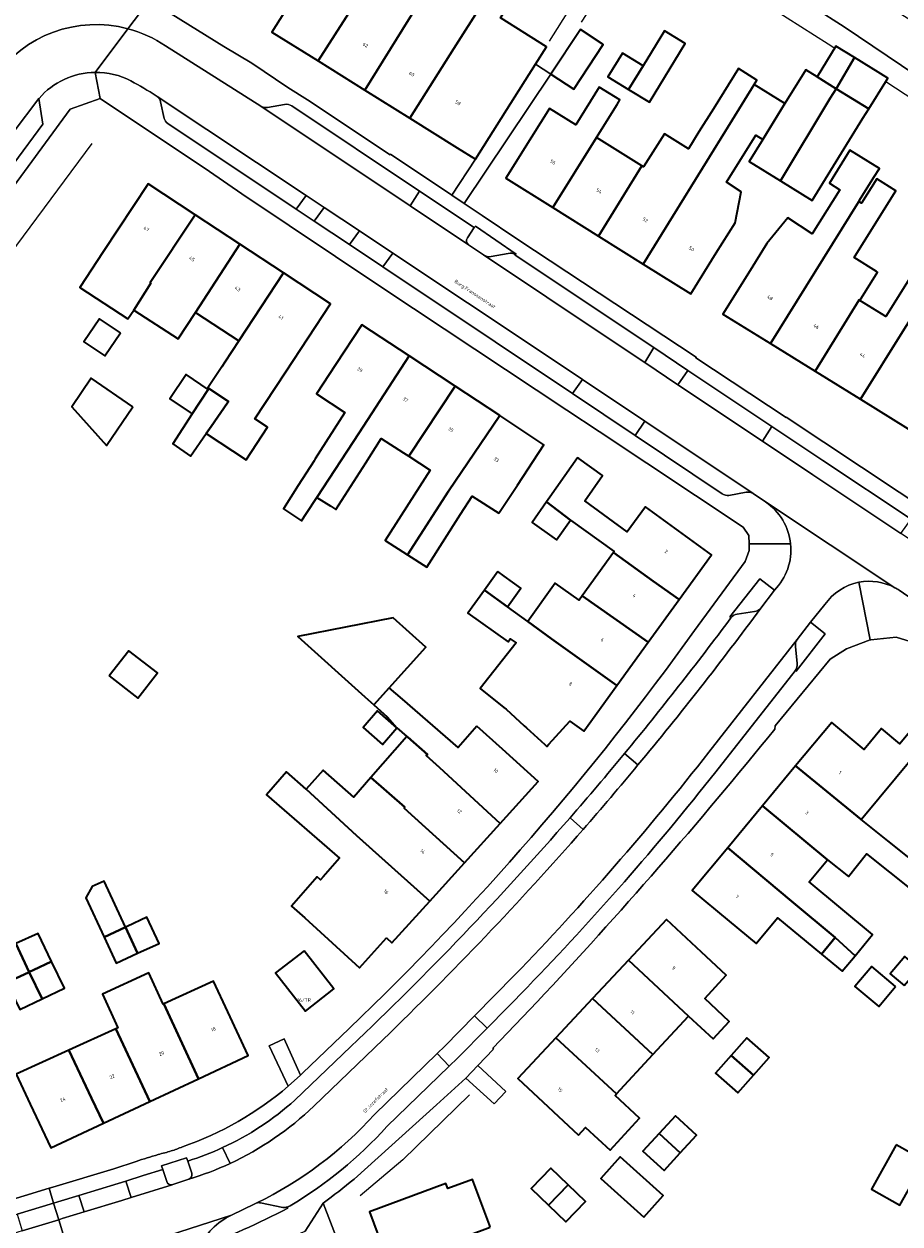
# Model space of a CAD drawing. Header units: metres. Extents: x 197700 to 204338, y 317132 to 325229.
# Tile 489 of 656: x 201003 to 201094, y 319847 to 319972. Entities that reach past the tile are written whole.
import ezdxf
from ezdxf.enums import TextEntityAlignment as Align

# ---------------------------------------------------------------- set-up
doc = ezdxf.new("R2010")
doc.units = ezdxf.units.M
for name, color, linetype, lineweight in [('B-WE-GR-BEPLANTING_CULTUUR_BODEMBEDEKKER-GV', 90, 'Continuous', 18), ('B-WE-GR-BEPLANTING_CULTUUR_BOSPLANTSOEN-GV', 90, 'Continuous', 18), ('B-WE-GR-BEPLANTING_CULTUUR_HEESTERS-GV', 90, 'Continuous', 18), ('B-WE-IE-TERREINAFSCHEIDING_KUNSTMATIG_HEKWERK-G', 20, 'IE-TERREINAFSCHEIDING-KUNSTMATIG', 18), ('B-WE-OG-BEBOUWING-GV', 7, 'Continuous', 35), ('B-WE-OG-BEBOUWING-T18', 10, 'Continuous', 18), ('B-WE-OG-TERREIN_ERF-GV', 7, 'Continuous', 18), ('B-WE-OG-TOPOGRAFIE-T18', 10, 'Continuous', 18), ('B-WE-VH-VERHARDING_ASFALT-GV', 252, 'Continuous', 18), ('B-WE-VH-VERHARDING_BETONSTRAATSTEEN-GV', 252, 'Continuous', 18), ('B-WE-VH-VERHARDING_OPEN-GV', 252, 'Continuous', 18), ('B-WE-VH-VERHARDING_TEGEL-GV', 252, 'Continuous', 18)]:
    doc.layers.add(name, color=color, linetype=linetype, lineweight=lineweight)
doc.styles.add('NLCS-ISO-M200-T18', font='NLCS-ISO.ttf', dxfattribs={"height": 0.36})
doc.linetypes.add('IE-TERREINAFSCHEIDING-KUNSTMATIG', pattern='A,4,[82,NLCS.SHX,S=0.75,R=90,X=0,Y=0],4,-2', length=10)

msp = doc.modelspace()

# ---------------------------------------------------------------- linework, layer by layer
at = {"layer": 'B-WE-GR-BEPLANTING_CULTUUR_BODEMBEDEKKER-GV'}
for points in [[(201054.265, 319947.79), (201054.271, 319947.786), (201054.347, 319947.901), (201050.136, 319950.795), (201050.018, 319950.642), (201049.308, 319949.563)], [(201049.419, 319948.868), (201050.993, 319947.804)], [(201051.76, 319947.63), (201053.534, 319947.937)]]:
    msp.add_lwpolyline(points, dxfattribs=at)
for points in [[(201049.308, 319949.563, 0.3870587), (201049.419, 319948.868)], [(201050.993, 319947.804, 0.1748758), (201051.76, 319947.63)], [(201053.534, 319947.937, -0.3429765), (201054.265, 319947.79)]]:
    msp.add_lwpolyline(points, format="xyb", dxfattribs=at)
at = {"layer": 'B-WE-GR-BEPLANTING_CULTUUR_BOSPLANTSOEN-GV'}
msp.add_lwpolyline([(201187.066, 319914.375), (201119.044, 319957.157), (201097.297, 319970.834), (201046.152, 320003.001), (201044.096, 320000.143), (201044.773, 319999.698), (201051.005, 319995.466), (201054.958, 319993.492), (201054.868, 319990.427), (201059.666, 319987.131), (201060.065, 319989.504), (201088.333, 319971.455), (201101.609, 319962.507), (201100.401, 319960.578), (201100.786, 319960.322), (201102.119, 319962.576), (201114.327, 319954.876), (201118.417, 319951.903), (201121.249, 319949.845), (201125.88, 319946.479), (201125.761, 319946.297), (201146.739, 319932.949), (201172.433, 319916.657)], dxfattribs=at)
at = {"layer": 'B-WE-GR-BEPLANTING_CULTUUR_HEESTERS-GV'}
for points in [[(201002.235, 319957.337), (201002.339, 319957.294), (201005.317, 319961.363), (201004.917, 319964.008), (201002.271, 319960.493)], [(201079.703, 319911.2), (201081.117, 319913.049), (201079.603, 319914.224), (201076.495, 319910.277), (201076.611, 319910.198)], [(201077.262, 319910.572), (201079.054, 319910.829)], [(201083.258, 319904.713), (201083.251, 319904.707), (201083.36, 319904.656), (201086.37, 319908.545), (201084.849, 319909.739), (201083.473, 319907.95)], [(201083.299, 319907.22), (201083.464, 319905.448)], [(201020.765, 319852.624), (201020.349, 319853.882), (201020.216, 319854.231), (201017.633, 319853.388), (201017.75, 319852.998), (201018.162, 319851.75)], [(201018.73, 319851.416), (201018.811, 319851.441), (201020.452, 319852.005)], [(201027.487, 319849.546), (201027.281, 319849.447), (201024.89, 319848.285)], [(201030.204, 319849.077), (201027.868, 319849.549)], [(201030.696, 319848.986), (201030.636, 319849.119)]]:
    msp.add_lwpolyline(points, dxfattribs=at)
for points in [[(201076.611, 319910.198, -0.2015873), (201077.262, 319910.572)], [(201079.054, 319910.829, 0.1803551), (201079.703, 319911.2)], [(201083.473, 319907.95, 0.2153121), (201083.299, 319907.22)], [(201083.464, 319905.448, -0.2069437), (201083.258, 319904.713)], [(201020.452, 319852.005, 0.3823295), (201020.765, 319852.624)], [(201018.162, 319851.75, 0.3727304), (201018.73, 319851.416)], [(201027.868, 319849.549, 0.13912), (201027.487, 319849.546)], [(201021.438, 319844.809, 0.0265403), (201030.696, 319848.986)], [(201024.89, 319848.285, 0.1749402), (201021.438, 319844.809)], [(201030.636, 319849.119, -0.0696864), (201030.204, 319849.077)]]:
    msp.add_lwpolyline(points, format="xyb", dxfattribs=at)
at = {"layer": 'B-WE-IE-TERREINAFSCHEIDING_KUNSTMATIG_HEKWERK-G'}
for points in [[(201059.666, 319987.131), (201065.944, 319982.904), (201057.785, 319969.97)], [(201061.135, 319971.934), (201067.625, 319981.947), (201073.945, 319977.823), (201086.684, 319969.676), (201087.369, 319969.228)], [(201092.638, 319965.782), (201097.653, 319962.503), (201098.869, 319961.651)], [(200999.73, 319944.932), (201010.445, 319959.365)], [(201049.545, 319860.752), (201042.636, 319853.993), (201038.188, 319850.283)]]:
    msp.add_lwpolyline(points, dxfattribs=at)
at = {"layer": 'B-WE-OG-BEBOUWING-GV'}
for points in [[(201036.583, 319976.398), (201033.664, 319978.252), (201031.717, 319975.137), (201029.067, 319970.897), (201033.84, 319967.914), (201038.484, 319975.19), (201041.618, 319980.098), (201039.658, 319981.238)], [(201038.484, 319975.19), (201033.84, 319967.914), (201038.678, 319964.89), (201043.213, 319972.186), (201046.097, 319976.825), (201046.403, 319977.317), (201044.239, 319978.662), (201044.201, 319978.597), (201041.93, 319979.917), (201041.618, 319980.098)], [(201054.236, 319964.189), (201056.375, 319967.582), (201057.512, 319969.385), (201052.743, 319972.393), (201056.854, 319978.911), (201054.945, 319980.115), (201052.783, 319976.688), (201052.7, 319976.74), (201051.127, 319974.246), (201050.879, 319973.853), (201047.908, 319969.204), (201043.355, 319961.967), (201048.248, 319958.909), (201050.156, 319957.717)], [(201038.678, 319964.89), (201043.355, 319961.967), (201047.908, 319969.204), (201050.879, 319973.853), (201046.097, 319976.825), (201043.213, 319972.186)], [(201057.97, 319966.536), (201060.339, 319964.982), (201063.39, 319969.635), (201061.021, 319971.188)], [(201066.013, 319964.94), (201068.167, 319963.628), (201071.883, 319969.724), (201069.727, 319971.038), (201067.523, 319967.423)], [(201067.523, 319967.423), (201065.371, 319968.734), (201063.859, 319966.253), (201066.013, 319964.94)], [(201085.528, 319966.256), (201087.504, 319965.033), (201089.423, 319968.258), (201087.481, 319969.46)], [(201092.638, 319965.782), (201092.856, 319966.134), (201089.423, 319968.258), (201087.504, 319965.033), (201090.879, 319962.944)], [(201062.905, 319949.748), (201067.527, 319946.857), (201076.73, 319961.759), (201079.023, 319965.471), (201079.308, 319965.932), (201077.392, 319967.126), (201074.798, 319962.963), (201073.296, 319960.552), (201072.214, 319958.814), (201069.711, 319960.369), (201067.563, 319956.925), (201067.391, 319957.032)], [(201081.748, 319955.482), (201086.899, 319964.056), (201087.504, 319965.033), (201085.528, 319966.256), (201084.356, 319966.982), (201082.205, 319963.506), (201079.901, 319959.784), (201078.487, 319957.5)], [(201055.944, 319960), (201053.292, 319955.761), (201058.143, 319952.727), (201062.679, 319959.967), (201064.817, 319963.409), (201065.105, 319963.872), (201062.954, 319965.211), (201060.528, 319961.307), (201057.818, 319962.995)], [(201077.033, 319951.123), (201077.66, 319954.337), (201076.151, 319955.345), (201079.192, 319960.226), (201079.901, 319959.784), (201082.205, 319963.506), (201079.023, 319965.471), (201076.73, 319961.759), (201067.527, 319946.857), (201072.441, 319943.784), (201075.093, 319948.023)], [(201086.899, 319964.056), (201081.748, 319955.482), (201085.009, 319953.463), (201090.274, 319961.968), (201090.879, 319962.944), (201087.504, 319965.033)], [(201062.679, 319959.967), (201058.143, 319952.727), (201062.905, 319949.748), (201067.391, 319957.032)], [(201080.709, 319938.626), (201089.847, 319953.338), (201089.935, 319953.481), (201091.425, 319955.879), (201091.986, 319956.782), (201088.939, 319958.675), (201086.804, 319955.237), (201087.874, 319954.569), (201085.012, 319949.982), (201082.505, 319951.663), (201080.329, 319949.005), (201078.42, 319945.931), (201075.783, 319941.683)], [(201016.436, 319944.941), (201021.126, 319951.953), (201016.239, 319955.165), (201011.591, 319948.127), (201009.168, 319944.442), (201014.152, 319941.165), (201014.743, 319942.084), (201016.536, 319944.875)], [(201085.347, 319935.747), (201089.877, 319943.143), (201089.968, 319943.087), (201091.795, 319946.016), (201091.681, 319946.087), (201089.363, 319947.534), (201091.204, 319950.485), (201093.689, 319954.467), (201091.708, 319955.703), (201090.124, 319953.165), (201089.847, 319953.338), (201080.709, 319938.626)], [(201021.126, 319951.953), (201016.436, 319944.941), (201016.536, 319944.875), (201014.743, 319942.084), (201019.361, 319939.116), (201021.15, 319941.841), (201025.74, 319948.921)], [(201021.15, 319941.841), (201025.64, 319938.888), (201030.255, 319945.954), (201025.74, 319948.921)], [(201099.346, 319947.768), (201097.369, 319949.002), (201092.639, 319941.42), (201089.968, 319943.087), (201089.877, 319943.143), (201085.347, 319935.747), (201090.013, 319932.851), (201094.566, 319940.102), (201096.335, 319942.939)], [(201030.504, 319935.69), (201035.14, 319942.743), (201030.255, 319945.954), (201025.64, 319938.888), (201024.182, 319936.675), (201023.878, 319936.213), (201022.437, 319934.017), (201022.519, 319933.963), (201024.55, 319932.628), (201024.454, 319932.481), (201022.757, 319930.02), (201022.264, 319929.305), (201026.399, 319926.584), (201028.617, 319929.953), (201027.299, 319930.821)], [(201094.566, 319940.102), (201090.013, 319932.851), (201094.981, 319929.767), (201097.618, 319934.015), (201099.489, 319937.029), (201101.219, 319939.796), (201098.38, 319941.664), (201096.335, 319942.939)], [(201013.368, 319939.741), (201011.198, 319941.191), (201009.591, 319938.784), (201011.76, 319937.336)], [(201033.716, 319922.672), (201038.115, 319929.365), (201043.278, 319937.338), (201038.385, 319940.564), (201035.647, 319936.41), (201033.664, 319933.402), (201036.626, 319931.475), (201033.554, 319926.666), (201033.425, 319926.464), (201031.789, 319923.903), (201030.251, 319921.495), (201032.131, 319920.26), (201032.648, 319921.046)], [(201048.036, 319934.202), (201043.278, 319937.338), (201038.115, 319929.365), (201033.716, 319922.672), (201035.157, 319921.751), (201035.679, 319921.418), (201038.781, 319926.27), (201040.371, 319928.763), (201042.675, 319927.291), (201043.228, 319926.938)], [(201020.609, 319931.473), (201020.813, 319931.335), (201022.453, 319933.861), (201020.193, 319935.419), (201018.5, 319932.9)], [(201014.662, 319932.075), (201010.353, 319935.018), (201008.34, 319932.073), (201011.917, 319928.056)], [(201022.453, 319933.861), (201020.813, 319931.335), (201018.783, 319928.208), (201020.629, 319926.935), (201022.264, 319929.305), (201022.757, 319930.02), (201024.454, 319932.481), (201024.55, 319932.628), (201022.519, 319933.963)], [(201043.121, 319916.717), (201047.338, 319923.32), (201052.673, 319931.145), (201048.036, 319934.202), (201043.228, 319926.938), (201045.461, 319925.512), (201040.793, 319918.204)], [(201052.559, 319921.031), (201054.489, 319923.958), (201057.242, 319928.133), (201052.673, 319931.145), (201047.338, 319923.32), (201043.121, 319916.717), (201045.097, 319915.455), (201048.605, 319920.946), (201049.81, 319922.814)], [(201060.002, 319920.326), (201064.525, 319917.075), (201064.444, 319916.962), (201068.566, 319913.979), (201071.242, 319912.077), (201074.607, 319916.731), (201067.742, 319921.688), (201065.874, 319919.102), (201061.483, 319922.331), (201063.32, 319924.952), (201060.842, 319926.689), (201060.71, 319926.781), (201057.84, 319922.687), (201057.504, 319922.208)], [(201057.504, 319922.208), (201056.003, 319920.067), (201058.523, 319918.268), (201060.002, 319920.326)], [(201061.211, 319912.463), (201068.044, 319907.654), (201071.242, 319912.077), (201068.566, 319913.979), (201064.444, 319916.962)], [(201052.459, 319914.986), (201051.081, 319913.068), (201053.459, 319911.341), (201054.845, 319913.271), (201053.125, 319914.507)], [(201064.802, 319903.171), (201058.007, 319908.002), (201055.562, 319909.814), (201053.459, 319911.341), (201051.081, 319913.068), (201049.369, 319910.686), (201053.52, 319907.703), (201053.754, 319908.029), (201054.37, 319907.587), (201050.619, 319902.864), (201053.082, 319900.907), (201053.325, 319900.714), (201055.2, 319898.992), (201055.428, 319898.786), (201057.318, 319897.076), (201057.548, 319896.868), (201057.756, 319897.098), (201059.912, 319899.482), (201061.371, 319898.427)], [(201058.007, 319908.002), (201064.802, 319903.171), (201068.044, 319907.654), (201061.211, 319912.463), (201060.891, 319912.018), (201058.413, 319913.783), (201055.562, 319909.814)], [(201038.672, 319902.015), (201039.621, 319901.162), (201041.199, 319902.918), (201045.001, 319907.148), (201041.63, 319910.178), (201031.734, 319908.251)], [(201012.201, 319904.168), (201015.156, 319901.867), (201017.194, 319904.484), (201014.239, 319906.785)], [(201050.302, 319898.973), (201048.346, 319896.735), (201042.605, 319901.751), (201041.199, 319902.918), (201039.621, 319901.162), (201041.007, 319899.922), (201042.011, 319898.796), (201043.049, 319897.89), (201043.132, 319897.817), (201045.167, 319896.039), (201045.055, 319895.91), (201046.423, 319894.661), (201052.698, 319888.88), (201056.641, 319893.239), (201052.933, 319896.593)], [(201098.002, 319894.959), (201101.193, 319898.809), (201097.821, 319901.604), (201094.12, 319897.138), (201092.218, 319898.714), (201090.421, 319896.546), (201087.045, 319899.351), (201083.304, 319894.841), (201090.088, 319889.277), (201095.51, 319895.804), (201097.467, 319894.314)], [(201042.011, 319898.796), (201040.012, 319900.544), (201038.508, 319898.823), (201040.507, 319897.076)], [(201042.836, 319890.555), (201042.745, 319890.454), (201049.015, 319884.809), (201052.698, 319888.88), (201046.423, 319894.661), (201045.055, 319895.91), (201045.167, 319896.039), (201043.132, 319897.817), (201043.049, 319897.89), (201039.323, 319893.624)], [(201040.933, 319877.004), (201041.495, 319876.496), (201045.409, 319880.823), (201037.83, 319887.642), (201032.624, 319892.425), (201030.572, 319894.218), (201028.51, 319891.859), (201036.051, 319885.27), (201034.357, 319883.332), (201034.095, 319883.043), (201033.754, 319883.351), (201031.082, 319880.294), (201032.469, 319879.082), (201038.145, 319873.923)], [(201042.836, 319890.555), (201039.323, 319893.624), (201037.562, 319891.609), (201034.358, 319894.409), (201032.624, 319892.425), (201037.83, 319887.642), (201045.409, 319880.823), (201049.015, 319884.809), (201042.745, 319890.454)], [(201090.088, 319889.277), (201083.304, 319894.841), (201079.88, 319890.712), (201086.614, 319885.095), (201086.627, 319885.111), (201088.796, 319883.385), (201090.659, 319885.725), (201095.419, 319881.936), (201096.927, 319883.831), (201092.875, 319887.058)], [(201089.463, 319875.17), (201091.29, 319877.369), (201084.726, 319882.822), (201086.614, 319885.095), (201079.88, 319890.712), (201076.271, 319886.361), (201082.876, 319880.833), (201087.417, 319877.061)], [(201076.441, 319878.735), (201079.219, 319876.43), (201081.434, 319879.097), (201085.975, 319875.326), (201087.417, 319877.061), (201082.876, 319880.833), (201076.271, 319886.361), (201072.593, 319881.927)], [(201013.898, 319878.114), (201011.674, 319882.901), (201010.433, 319882.324), (201009.781, 319881.173), (201011.679, 319877.083)], [(201013.898, 319878.114), (201011.679, 319877.083), (201012.932, 319874.383), (201015.152, 319875.415)], [(201015.152, 319875.415), (201017.372, 319876.447), (201016.118, 319879.146), (201014.069, 319878.194), (201013.898, 319878.114)], [(201073.575, 319875.523), (201069.918, 319878.933), (201065.984, 319874.714), (201072.214, 319868.914), (201074.762, 319866.552), (201076.44, 319868.362), (201073.889, 319870.727), (201076.124, 319873.146)], [(201004.019, 319873.516), (201004.321, 319873.66), (201006.238, 319874.573), (201004.863, 319877.456), (201002.524, 319876.417), (201003.928, 319873.473)], [(201087.417, 319877.061), (201085.975, 319875.326), (201088.116, 319873.548), (201089.463, 319875.17)], [(201001.619, 319872.373), (201003.928, 319873.473), (201002.524, 319876.417), (201000.187, 319875.38)], [(201032.386, 319875.684), (201029.436, 319873.377), (201032.528, 319869.422), (201035.478, 319871.729)], [(201004.321, 319873.66), (201004.019, 319873.516), (201003.928, 319873.473), (201005.254, 319870.693), (201007.563, 319871.794), (201006.238, 319874.573)], [(201062.283, 319870.744), (201068.536, 319864.934), (201072.214, 319868.914), (201065.984, 319874.714)], [(201094.568, 319872.062), (201096.076, 319873.852), (201094.625, 319875.075), (201093.117, 319873.284)], [(201001.619, 319872.373), (201002.944, 319869.592), (201005.254, 319870.693), (201003.928, 319873.473)], [(201016.403, 319860.049), (201021.445, 319862.407), (201017.875, 319870.188), (201017.78, 319870.144), (201016.298, 319873.383), (201011.499, 319871.186), (201013.099, 319867.69), (201012.888, 319867.594)], [(201093.651, 319871.969), (201091.188, 319874.042), (201089.457, 319871.987), (201091.92, 319869.913)], [(201024.489, 319869.35), (201023, 319872.534), (201017.875, 319870.188), (201021.445, 319862.407), (201026.607, 319864.821)], [(201068.536, 319864.934), (201062.283, 319870.744), (201058.475, 319866.66), (201064.769, 319860.856)], [(201012.888, 319867.594), (201008.019, 319865.364), (201010.377, 319860.41), (201011.601, 319857.804), (201016.403, 319860.049)], [(201060.828, 319856.568), (201061.557, 319857.356), (201064.092, 319855.014), (201067.15, 319858.324), (201064.603, 319860.677), (201064.769, 319860.856), (201058.475, 319866.66), (201054.536, 319862.435), (201058.193, 319859.025)], [(201078.96, 319862.784), (201080.583, 319864.614), (201078.267, 319866.669), (201076.644, 319864.838)], [(201002.586, 319862.877), (201004.032, 319859.784), (201006.15, 319855.255), (201011.601, 319857.804), (201010.377, 319860.41), (201008.019, 319865.364)], [(201078.96, 319862.784), (201076.644, 319864.838), (201075.021, 319863.008), (201077.337, 319860.953)], [(201071.363, 319854.736), (201073.044, 319856.571), (201070.855, 319858.576), (201069.173, 319856.74)], [(201069.173, 319856.74), (201067.492, 319854.905), (201069.681, 319852.9), (201071.363, 319854.736)], [(201093.741, 319855.559), (201091.177, 319850.957), (201094.119, 319849.317), (201096.684, 319853.919)], [(201067.573, 319848.073), (201069.587, 319850.314), (201065.144, 319854.31), (201063.129, 319852.068)], [(201057.725, 319849.296), (201059.759, 319851.407), (201057.965, 319853.136), (201055.931, 319851.026)], [(201051.675, 319847.023), (201051.588, 319847.259), (201049.845, 319851.976), (201047.28, 319851.047), (201047.092, 319851.554), (201039.17, 319848.625), (201041.197, 319843.142)], [(201057.725, 319849.296), (201059.519, 319847.567), (201061.553, 319849.678), (201059.759, 319851.407)]]:
    msp.add_lwpolyline(points, close=True, dxfattribs=at)
at = {"layer": 'B-WE-OG-TERREIN_ERF-GV'}
for points in [[(201101.609, 319962.507), (201088.333, 319971.455), (201060.065, 319989.504)], [(201018.626, 319972.791), (201024.087, 319969.424), (201026.991, 319967.693), (201030.716, 319965.177), (201032.748, 319963.875), (201041.298, 319958.192), (201041.342, 319958.251), (201047.7, 319953.992), (201050.156, 319957.717), (201048.248, 319958.909), (201043.355, 319961.967), (201038.678, 319964.89), (201033.84, 319967.914), (201029.067, 319970.897), (201031.717, 319975.137)], [(201052.743, 319972.393), (201057.512, 319969.385), (201056.375, 319967.582)], [(201056.375, 319967.582), (201057.97, 319966.536), (201048.988, 319953.129), (201050.843, 319951.886), (201054.522, 319949.388), (201073.004, 319937.215), (201072.968, 319937.151), (201082.321, 319930.964), (201082.335, 319930.995), (201117.554, 319907.61)], [(201072.849, 319908.888), (201078.074, 319916.038), (201078.51, 319917.16), (201078.496, 319917.843), (201078.477, 319918.722), (201077.885, 319919.587), (201062.944, 319929.508), (201059.626, 319931.711), (201040.563, 319944.37), (201025.947, 319954.128), (201022.611, 319956.455), (201011.269, 319964.036), (201008.162, 319962.931), (200996.508, 319947.027), (201000.095, 319944.311), (200998.596, 319942.295), (200995.12, 319945.133), (200987.289, 319934.447), (200987.356, 319934.394)], [(201094.981, 319929.767), (201090.013, 319932.851), (201085.347, 319935.747), (201080.709, 319938.626), (201075.783, 319941.683), (201078.42, 319945.931), (201080.329, 319949.005), (201082.505, 319951.663), (201085.012, 319949.982), (201087.874, 319954.569), (201086.804, 319955.237), (201088.939, 319958.675), (201091.986, 319956.782), (201091.425, 319955.879), (201089.935, 319953.481), (201089.847, 319953.338), (201090.124, 319953.165), (201091.708, 319955.703), (201093.689, 319954.467), (201091.204, 319950.485), (201089.363, 319947.534), (201091.681, 319946.087), (201091.795, 319946.016), (201089.968, 319943.087), (201092.639, 319941.42), (201097.369, 319949.002)], [(201139.607, 319878.738), (201123.115, 319889.651), (201110.547, 319898.057), (201100.307, 319904.906), (201100.3, 319904.868), (201095.624, 319907.596), (201093.716, 319908.171), (201091.086, 319907.924), (201091.034, 319907.904), (201088.578, 319906.983), (201086.889, 319905.91), (201081.205, 319898.981), (201081.153, 319898.666)], [(201095.419, 319881.936), (201090.659, 319885.725), (201088.796, 319883.385), (201086.627, 319885.111), (201086.614, 319885.095), (201084.726, 319882.822), (201091.29, 319877.369), (201089.463, 319875.17), (201088.116, 319873.548), (201085.975, 319875.326), (201081.434, 319879.097), (201079.219, 319876.43), (201076.441, 319878.735), (201072.593, 319881.927), (201076.271, 319886.361), (201079.88, 319890.712), (201083.304, 319894.841), (201087.045, 319899.351), (201090.421, 319896.546), (201092.218, 319898.714), (201094.12, 319897.138), (201097.821, 319901.604)], [(201095.51, 319895.804), (201090.088, 319889.277), (201092.875, 319887.058), (201096.927, 319883.831)], [(201056.528, 319870.382), (201051.957, 319865.567), (201052.013, 319865.483), (201050.396, 319863.775), (201053.298, 319861.107), (201052.093, 319859.815), (201049.162, 319862.476), (201046.122, 319859.706), (201037.574, 319852.016)], [(201030.756, 319861.651), (201028.762, 319865.828), (201030.338, 319866.565), (201032.027, 319862.792), (201032.222, 319862.977), (201037.076, 319867.628)], [(200895.436, 319818.191), (200897.972, 319818.663), (200900.733, 319819.177), (200903.644, 319819.824), (200907.864, 319820.976), (200926.498, 319826.697), (200924.664, 319832.446), (200926.088, 319832.889), (200927.958, 319827.145), (200945.723, 319832.599), (200977.915, 319842.468), (200976.534, 319847.037), (200977.848, 319847.399), (200979.248, 319842.876), (201005.973, 319851.069), (201006.371, 319851.191), (201012.701, 319853.089), (201014.998, 319853.847)], [(201041.197, 319843.142), (201039.17, 319848.625), (201047.092, 319851.554), (201047.28, 319851.047), (201049.845, 319851.976), (201051.588, 319847.259)], [(201034.368, 319849.522), (201036.826, 319843.173), (201039.237, 319836.762), (201064.564, 319768.102)]]:
    msp.add_lwpolyline(points, dxfattribs=at)
for points in [[(201057.97, 319966.536), (201061.021, 319971.188), (201063.39, 319969.635), (201060.339, 319964.982)], [(201067.523, 319967.423), (201069.727, 319971.038), (201071.883, 319969.724), (201068.167, 319963.628), (201066.013, 319964.94), (201063.859, 319966.253), (201065.371, 319968.734)], [(201058.143, 319952.727), (201053.292, 319955.761), (201055.944, 319960), (201057.818, 319962.995), (201060.528, 319961.307), (201062.954, 319965.211), (201065.105, 319963.872), (201064.817, 319963.409), (201062.679, 319959.967), (201067.391, 319957.032), (201067.563, 319956.925), (201069.711, 319960.369), (201072.214, 319958.814), (201073.296, 319960.552), (201074.798, 319962.963), (201077.392, 319967.126), (201079.308, 319965.932), (201079.023, 319965.471), (201082.205, 319963.506), (201084.356, 319966.982), (201085.528, 319966.256), (201087.481, 319969.46), (201089.423, 319968.258), (201092.856, 319966.134), (201092.638, 319965.782), (201090.879, 319962.944), (201090.274, 319961.968), (201085.009, 319953.463), (201081.748, 319955.482), (201078.487, 319957.5), (201079.901, 319959.784), (201079.192, 319960.226), (201076.151, 319955.345), (201077.66, 319954.337), (201077.033, 319951.123), (201075.093, 319948.023), (201072.441, 319943.784), (201067.527, 319946.857), (201062.905, 319949.748)], [(201025.74, 319948.921), (201030.255, 319945.954), (201035.14, 319942.743), (201030.504, 319935.69), (201027.299, 319930.821), (201028.617, 319929.953), (201026.399, 319926.584), (201022.264, 319929.305), (201020.629, 319926.935), (201018.783, 319928.208), (201020.813, 319931.335), (201020.609, 319931.473), (201018.5, 319932.9), (201020.193, 319935.419), (201022.453, 319933.861), (201022.519, 319933.963), (201022.437, 319934.017), (201023.878, 319936.213), (201024.182, 319936.675), (201025.64, 319938.888), (201021.15, 319941.841), (201019.361, 319939.116), (201014.743, 319942.084), (201014.152, 319941.165), (201009.168, 319944.442), (201011.591, 319948.127), (201016.239, 319955.165), (201021.126, 319951.953)], [(201013.368, 319939.741), (201011.76, 319937.336), (201009.591, 319938.784), (201011.198, 319941.191)], [(201043.278, 319937.338), (201048.036, 319934.202), (201052.673, 319931.145), (201057.242, 319928.133), (201054.489, 319923.958), (201052.559, 319921.031), (201049.81, 319922.814), (201048.605, 319920.946), (201045.097, 319915.455), (201043.121, 319916.717), (201040.793, 319918.204), (201045.461, 319925.512), (201043.228, 319926.938), (201042.675, 319927.291), (201040.371, 319928.763), (201038.781, 319926.27), (201035.679, 319921.418), (201035.157, 319921.751), (201033.716, 319922.672), (201032.648, 319921.046), (201032.131, 319920.26), (201030.251, 319921.495), (201031.789, 319923.903), (201033.425, 319926.464), (201033.554, 319926.666), (201036.626, 319931.475), (201033.664, 319933.402), (201035.647, 319936.41), (201038.385, 319940.564)], [(201014.662, 319932.075), (201011.917, 319928.056), (201008.34, 319932.073), (201010.353, 319935.018)], [(201061.211, 319912.463), (201064.444, 319916.962), (201064.525, 319917.075), (201060.002, 319920.326), (201058.523, 319918.268), (201056.003, 319920.067), (201057.504, 319922.208), (201057.84, 319922.687), (201060.71, 319926.781), (201060.842, 319926.689), (201063.32, 319924.952), (201061.483, 319922.331), (201065.874, 319919.102), (201067.742, 319921.688), (201074.607, 319916.731), (201071.242, 319912.077), (201068.044, 319907.654), (201064.802, 319903.171), (201061.371, 319898.427), (201059.912, 319899.482), (201057.756, 319897.098), (201057.548, 319896.868), (201057.318, 319897.076), (201055.428, 319898.786), (201055.2, 319898.992), (201053.325, 319900.714), (201053.082, 319900.907), (201050.619, 319902.864), (201054.37, 319907.587), (201053.754, 319908.029), (201053.52, 319907.703), (201049.369, 319910.686), (201051.081, 319913.068), (201052.459, 319914.986), (201053.125, 319914.507), (201054.845, 319913.271), (201053.459, 319911.341), (201055.562, 319909.814), (201058.413, 319913.783), (201060.891, 319912.018)], [(201045.409, 319880.823), (201041.495, 319876.496), (201040.933, 319877.004), (201038.145, 319873.923), (201032.469, 319879.082), (201031.082, 319880.294), (201033.754, 319883.351), (201034.095, 319883.043), (201034.357, 319883.332), (201036.051, 319885.27), (201028.51, 319891.859), (201030.572, 319894.218), (201032.624, 319892.425), (201034.358, 319894.409), (201037.562, 319891.609), (201039.323, 319893.624), (201043.049, 319897.89), (201042.011, 319898.796), (201041.007, 319899.922), (201039.621, 319901.162), (201038.672, 319902.015), (201031.734, 319908.251), (201041.63, 319910.178), (201045.001, 319907.148), (201041.199, 319902.918), (201042.605, 319901.751), (201048.346, 319896.735), (201050.302, 319898.973), (201052.933, 319896.593), (201056.641, 319893.239), (201052.698, 319888.88), (201049.015, 319884.809)], [(201012.201, 319904.168), (201014.239, 319906.785), (201017.194, 319904.484), (201015.156, 319901.867)], [(201042.011, 319898.796), (201040.507, 319897.076), (201038.508, 319898.823), (201040.012, 319900.544)], [(201014.069, 319878.194), (201016.118, 319879.146), (201017.372, 319876.447), (201015.152, 319875.415), (201012.932, 319874.383), (201011.679, 319877.083), (201009.781, 319881.173), (201010.433, 319882.324), (201011.674, 319882.901), (201013.898, 319878.114)], [(201065.984, 319874.714), (201069.918, 319878.933), (201073.575, 319875.523), (201076.124, 319873.146), (201073.889, 319870.727), (201076.44, 319868.362), (201074.762, 319866.552), (201072.214, 319868.914), (201068.536, 319864.934), (201064.769, 319860.856), (201064.603, 319860.677), (201067.15, 319858.324), (201064.092, 319855.014), (201061.557, 319857.356), (201060.828, 319856.568), (201058.193, 319859.025), (201054.536, 319862.435), (201058.475, 319866.66), (201062.283, 319870.744)], [(201006.238, 319874.573), (201007.563, 319871.794), (201005.254, 319870.693), (201002.944, 319869.592), (201001.619, 319872.373), (201000.187, 319875.38), (201002.524, 319876.417), (201004.863, 319877.456)], [(201032.386, 319875.684), (201035.478, 319871.729), (201032.528, 319869.422), (201029.436, 319873.377)], [(201094.568, 319872.062), (201093.117, 319873.284), (201094.625, 319875.075), (201096.076, 319873.852)], [(201004.032, 319859.784), (201002.586, 319862.877), (201008.019, 319865.364), (201012.888, 319867.594), (201013.099, 319867.69), (201011.499, 319871.186), (201016.298, 319873.383), (201017.78, 319870.144), (201017.875, 319870.188), (201023, 319872.534), (201024.489, 319869.35), (201026.607, 319864.821), (201021.445, 319862.407), (201016.403, 319860.049), (201011.601, 319857.804), (201006.15, 319855.255)], [(201093.651, 319871.969), (201091.92, 319869.913), (201089.457, 319871.987), (201091.188, 319874.042)], [(201076.644, 319864.838), (201078.267, 319866.669), (201080.583, 319864.614), (201078.96, 319862.784), (201077.337, 319860.953), (201075.021, 319863.008)], [(201071.363, 319854.736), (201069.681, 319852.9), (201067.492, 319854.905), (201069.173, 319856.74), (201070.855, 319858.576), (201073.044, 319856.571)], [(201093.741, 319855.559), (201096.684, 319853.919), (201094.119, 319849.317), (201091.177, 319850.957)], [(201067.573, 319848.073), (201063.129, 319852.068), (201065.144, 319854.31), (201069.587, 319850.314)], [(201059.759, 319851.407), (201061.553, 319849.678), (201059.519, 319847.567), (201057.725, 319849.296), (201055.931, 319851.026), (201057.965, 319853.136)]]:
    msp.add_lwpolyline(points, close=True, dxfattribs=at)
for points in [[(201037.076, 319867.628, 0.0462263), (201072.849, 319908.888)], [(201081.153, 319898.666, -0.0184325), (201056.528, 319870.382)], [(201019.788, 319855.357, 0.0928286), (201030.756, 319861.651)], [(201016.137, 319854.21, -0.0036887), (201017.281, 319854.554)], [(201017.281, 319854.554, -0.011421), (201017.956, 319854.736)], [(201017.956, 319854.736, 0.0176646), (201018.629, 319854.928)], [(201018.629, 319854.928, 0.0117562), (201019.213, 319855.131)], [(201019.213, 319855.131, 0.0108148), (201019.788, 319855.357)], [(201014.998, 319853.847, -0.0047471), (201016.137, 319854.21)], [(201037.574, 319852.016, -0.0160217), (201034.368, 319849.522)]]:
    msp.add_lwpolyline(points, format="xyb", dxfattribs=at)
at = {"layer": 'B-WE-VH-VERHARDING_ASFALT-GV'}
msp.add_lwpolyline([(201024.89, 319848.285), (201009.695, 319843.357)], dxfattribs=at)
msp.add_lwpolyline([(201021.438, 319844.809, -0.1749402), (201024.89, 319848.285)], format="xyb", dxfattribs=at)
at = {"layer": 'B-WE-VH-VERHARDING_BETONSTRAATSTEEN-GV'}
for points in [[(201014.149, 319971.25, 0.3158006), (201000.305, 319966.179)], [(201018.042, 319969.473, 0.0839345), (201014.149, 319971.25)], [(201004.938, 319964.035, -0.2138), (201010.751, 319966.727)], [(201010.751, 319966.727, -0.1235659), (201014.463, 319965.842)], [(201014.463, 319965.842, -0.018704), (201017.075, 319964.299)], [(201017.185, 319964.226, -0.1696298), (201017.533, 319963.68)], [(201028.605, 319963.103, -0.1921034), (201027.903, 319963.232)], [(201031.118, 319963.244, 0.2060314), (201030.382, 319963.398)], [(201017.909, 319961.952, 0.187779), (201018.264, 319961.427)], [(201049.419, 319948.868, -0.3870587), (201049.308, 319949.563)], [(201051.76, 319947.63, -0.1748758), (201050.993, 319947.804)], [(201054.265, 319947.79, 0.3429765), (201053.534, 319947.937)], [(201075.688, 319923.054, 0.1811748), (201076.404, 319922.882)], [(201078.195, 319923.201, -0.2013195), (201078.918, 319923.065)], [(201080.191, 319922.213, -0.2217247), (201082.796, 319917.847)], [(201082.796, 319917.847, -0.2221646), (201081.117, 319913.049)], [(201086.334, 319911.569, -0.1960977), (201089.872, 319913.881)], [(201089.872, 319913.881, -0.1727858), (201093.586, 319913.315)], [(201093.586, 319913.315, -0.0222404), (201094.029, 319913.049)], [(201066.982, 319894.941, 0.0146401), (201079.703, 319911.2)], [(201079.703, 319911.2, -0.0146401), (201066.982, 319894.941)], [(201077.262, 319910.572, 0.2015873), (201076.611, 319910.198)], [(201079.703, 319911.2, -0.1803551), (201079.054, 319910.829)], [(201076.611, 319910.198, -0.0130164), (201065.594, 319896.136)], [(201083.299, 319907.22, -0.2153121), (201083.473, 319907.95)], [(201083.258, 319904.713, 0.2069437), (201083.464, 319905.448)], [(201054.2, 319873.144, 0.0258677), (201074.318, 319896.258)], [(201074.318, 319896.258, -0.0258677), (201054.2, 319873.144)], [(201065.594, 319896.136, -0.006366), (201059.945, 319889.472)], [(201055.528, 319871.923, 0.0260795), (201075.029, 319894.239)], [(201066.982, 319894.941, -0.0063277), (201061.29, 319888.259)], [(201061.29, 319888.259, 0.0063277), (201066.982, 319894.941)], [(201059.945, 319889.472, -0.0238965), (201037.22, 319865.743)], [(201040.586, 319866.499, 0.0212919), (201061.29, 319888.259)], [(201061.29, 319888.259, -0.0212919), (201040.586, 319866.499)], [(201031.434, 319860.198, -0.0752529), (201023.958, 319855.273)], [(201024.724, 319853.633, 0.0825385), (201033.404, 319859.575)], [(201033.404, 319859.575, -0.0825385), (201024.724, 319853.633)], [(201039.683, 319858.712, -0.0959598), (201027.487, 319849.546)], [(201027.487, 319849.546, 0.0959598), (201039.683, 319858.712)], [(201030.947, 319849.232, 0.0722842), (201040.982, 319857.451)], [(201023.958, 319855.273, -0.0324101), (201020.349, 319853.882)], [(201020.452, 319852.005, 0.0355864), (201024.724, 319853.633)], [(201024.724, 319853.633, -0.0355864), (201020.452, 319852.005)], [(201020.765, 319852.624, -0.3823295), (201020.452, 319852.005)], [(201018.73, 319851.416, -0.3727304), (201018.162, 319851.75)], [(201027.487, 319849.546, -0.13912), (201027.868, 319849.549)], [(201030.204, 319849.077, 0.0696864), (201030.636, 319849.119)], [(201030.636, 319849.119, 0.0555122), (201030.947, 319849.232)]]:
    msp.add_lwpolyline(points, format="xyb", dxfattribs=at)
for points in [[(201010.751, 319966.727), (201014.149, 319971.25)], [(201014.149, 319971.25), (201010.751, 319966.727)], [(201094.029, 319913.049), (201094.942, 319912.445), (201101.734, 319907.906), (201105.852, 319905.154), (201107.25, 319904.211), (201110.572, 319902.006), (201112.363, 319900.817), (201115.128, 319905.019), (201111.145, 319907.669), (201102.529, 319913.401), (201098.691, 319915.955), (201094.211, 319918.935), (201085.09, 319925.003), (201079.876, 319928.493), (201071.123, 319934.352), (201067.677, 319936.659), (201064.106, 319939.05), (201050.993, 319947.804), (201049.419, 319948.868), (201043.396, 319952.889), (201027.903, 319963.232), (201018.042, 319969.473)], [(200987.817, 319940.722), (200991.01, 319945.069), (200991.135, 319945.239), (200994.412, 319949.728), (201002.271, 319960.493), (201004.917, 319964.008), (201004.938, 319964.035)], [(201017.075, 319964.299), (201017.185, 319964.226), (201032.612, 319953.964), (201034.457, 319952.736), (201038.126, 319950.296), (201041.583, 319947.996), (201057.057, 319937.703), (201061.248, 319934.897), (201067.707, 319930.572), (201078.918, 319923.065)], [(201018.264, 319961.427), (201031.583, 319952.541), (201032.612, 319953.964), (201017.185, 319964.226)], [(201017.533, 319963.68), (201017.909, 319961.952)], [(201027.903, 319963.232), (201043.396, 319952.889), (201044.364, 319954.412), (201031.118, 319963.244)], [(201030.382, 319963.398), (201028.605, 319963.103)], [(201049.308, 319949.563), (201050.018, 319950.642), (201044.364, 319954.412), (201043.396, 319952.889)], [(201043.396, 319952.889), (201049.419, 319948.868)], [(201050.993, 319947.804), (201064.106, 319939.05), (201067.677, 319936.659), (201068.62, 319938.199), (201054.271, 319947.786), (201054.265, 319947.79)], [(201053.534, 319947.937), (201051.76, 319947.63)], [(201078.918, 319923.065), (201067.707, 319930.572), (201066.702, 319929.073), (201075.688, 319923.054)], [(201076.404, 319922.882), (201078.195, 319923.201)], [(201078.918, 319923.065), (201080.191, 319922.213), (201093.586, 319913.315)], [(201093.586, 319913.315), (201080.191, 319922.213)], [(201081.117, 319913.049), (201079.703, 319911.2)], [(201074.318, 319896.258), (201083.473, 319907.95), (201084.849, 319909.739), (201086.334, 319911.569)], [(201079.054, 319910.829), (201077.262, 319910.572)], [(201083.473, 319907.95), (201074.318, 319896.258)], [(201083.464, 319905.448), (201083.299, 319907.22)], [(201075.029, 319894.239), (201083.251, 319904.707), (201083.258, 319904.713)], [(201065.594, 319896.136), (201066.982, 319894.941)], [(201066.982, 319894.941), (201065.594, 319896.136)], [(201061.29, 319888.259), (201059.945, 319889.472)], [(201059.945, 319889.472), (201061.29, 319888.259)], [(201039.683, 319858.712), (201046.182, 319865.038), (201046.969, 319865.804), (201050.061, 319868.943), (201054.2, 319873.144)], [(201054.2, 319873.144), (201050.061, 319868.943), (201051.343, 319867.661), (201055.528, 319871.923)], [(201037.22, 319865.743), (201031.434, 319860.198)], [(201033.404, 319859.575), (201040.586, 319866.499)], [(201040.586, 319866.499), (201033.404, 319859.575)], [(201040.982, 319857.451), (201047.426, 319863.712), (201046.182, 319865.038), (201039.683, 319858.712)], [(201024.724, 319853.633), (201023.958, 319855.273)], [(201023.958, 319855.273), (201024.724, 319853.633)], [(201020.349, 319853.882), (201020.765, 319852.624)], [(201020.452, 319852.005), (201018.811, 319851.441), (201018.73, 319851.416), (201014.478, 319850.092), (201013.499, 319849.787), (201009.613, 319848.608), (201007.351, 319847.922), (201006.973, 319847.806), (201008.449, 319842.992), (201009.695, 319843.357), (201024.89, 319848.285), (201027.281, 319849.447), (201027.487, 319849.546)], [(201018.162, 319851.75), (201017.75, 319852.998), (201015.726, 319852.379), (201013.933, 319851.8)], [(201013.933, 319851.8), (201014.478, 319850.092), (201018.73, 319851.416)], [(201027.868, 319849.549), (201030.204, 319849.077)], [(200980.997, 319834.592), (200990.458, 319837.495), (201006.818, 319842.514), (201008.449, 319842.992), (201006.973, 319847.806), (201003.19, 319846.644), (200986.532, 319841.525), (200985.53, 319841.212), (200979.605, 319839.392), (200957.031, 319832.46), (200950.236, 319830.373), (200946.891, 319829.346), (200927.455, 319823.404), (200923.403, 319822.165), (200909.664, 319817.964)]]:
    msp.add_lwpolyline(points, dxfattribs=at)
for points in [[(201034.457, 319952.736), (201032.612, 319953.964), (201031.583, 319952.541), (201033.425, 319951.312)], [(201040.557, 319946.555), (201041.583, 319947.996), (201038.126, 319950.296), (201037.083, 319948.872)], [(201061.248, 319934.897), (201057.057, 319937.703), (201041.583, 319947.996), (201040.557, 319946.555), (201052.184, 319938.798), (201060.197, 319933.43)], [(201072.151, 319935.841), (201068.62, 319938.199), (201067.677, 319936.659), (201071.123, 319934.352)], [(201079.876, 319928.493), (201080.86, 319930.022), (201072.151, 319935.841), (201071.123, 319934.352)], [(201067.707, 319930.572), (201061.248, 319934.897), (201060.197, 319933.43), (201066.702, 319929.073)], [(201080.86, 319930.022), (201079.876, 319928.493), (201085.09, 319925.003), (201094.211, 319918.935), (201095.262, 319920.424), (201086.135, 319926.498)], [(201047.426, 319863.712), (201048.292, 319864.553), (201051.343, 319867.661), (201050.061, 319868.943), (201046.969, 319865.804), (201046.182, 319865.038)], [(201014.478, 319850.092), (201013.933, 319851.8), (201013.128, 319851.54), (201009.069, 319850.313), (201009.613, 319848.608), (201013.499, 319849.787)], [(201002.687, 319848.367), (201003.19, 319846.644), (201006.973, 319847.806), (201006.448, 319849.519)], [(201009.069, 319850.313), (201006.87, 319849.648), (201006.448, 319849.519), (201006.973, 319847.806), (201007.351, 319847.922), (201009.613, 319848.608)]]:
    msp.add_lwpolyline(points, close=True, dxfattribs=at)
at = {"layer": 'B-WE-VH-VERHARDING_OPEN-GV'}
for points in [[(201057.97, 319966.536), (201056.375, 319967.582), (201054.236, 319964.189), (201050.156, 319957.717), (201047.7, 319953.992), (201048.988, 319953.129)], [(201038.126, 319950.296), (201034.457, 319952.736), (201033.425, 319951.312), (201037.083, 319948.872)], [(201030.338, 319866.565), (201028.762, 319865.828), (201030.756, 319861.651), (201032.027, 319862.792)], [(201052.093, 319859.815), (201053.298, 319861.107), (201050.396, 319863.775), (201049.162, 319862.476)]]:
    msp.add_lwpolyline(points, close=True, dxfattribs=at)
at = {"layer": 'B-WE-VH-VERHARDING_TEGEL-GV'}
for points in [[(201016.198, 319973.977), (201014.149, 319971.25)], [(201014.149, 319971.25), (201016.198, 319973.977)], [(201116.679, 319906.281), (201117.554, 319907.61), (201082.335, 319930.995), (201082.321, 319930.964), (201072.968, 319937.151), (201073.004, 319937.215), (201054.522, 319949.388), (201050.843, 319951.886), (201048.988, 319953.129), (201047.7, 319953.992), (201041.342, 319958.251), (201041.298, 319958.192), (201032.748, 319963.875), (201030.716, 319965.177), (201026.991, 319967.693), (201024.087, 319969.424), (201018.626, 319972.791)], [(201018.042, 319969.473), (201027.903, 319963.232)], [(200987.356, 319934.394), (200987.289, 319934.447), (200995.12, 319945.133), (200996.508, 319947.027), (201008.162, 319962.931), (201011.269, 319964.036), (201010.751, 319966.727)], [(201010.751, 319966.727), (201011.269, 319964.036), (201022.611, 319956.455), (201025.947, 319954.128), (201040.563, 319944.37), (201059.626, 319931.711), (201062.944, 319929.508), (201077.885, 319919.587), (201078.477, 319918.722), (201078.496, 319917.843), (201082.796, 319917.847)], [(201004.938, 319964.035), (201004.917, 319964.008), (201005.317, 319961.363), (201002.339, 319957.294), (201002.235, 319957.337), (200995.862, 319948.633), (200993.814, 319945.835), (200993.904, 319945.777), (200988.016, 319937.778), (200987.928, 319937.828)], [(201017.185, 319964.226), (201017.075, 319964.299)], [(201017.909, 319961.952), (201017.533, 319963.68)], [(201028.605, 319963.103), (201030.382, 319963.398)], [(201031.118, 319963.244), (201044.364, 319954.412), (201050.018, 319950.642), (201050.136, 319950.795), (201054.347, 319947.901), (201054.271, 319947.786), (201068.62, 319938.199), (201072.151, 319935.841), (201080.86, 319930.022), (201086.135, 319926.498), (201095.262, 319920.424), (201099.719, 319917.458), (201103.527, 319914.924), (201112.136, 319909.195), (201116.594, 319906.228), (201116.679, 319906.281)], [(201075.688, 319923.054), (201066.702, 319929.073), (201060.197, 319933.43), (201052.184, 319938.798), (201040.557, 319946.555), (201037.083, 319948.872), (201033.425, 319951.312), (201031.583, 319952.541), (201018.264, 319961.427)], [(201078.195, 319923.201), (201076.404, 319922.882)], [(201080.191, 319922.213), (201078.918, 319923.065)], [(201082.796, 319917.847), (201078.496, 319917.843), (201078.51, 319917.16), (201078.074, 319916.038), (201072.849, 319908.888)], [(201076.611, 319910.198), (201076.495, 319910.277), (201079.603, 319914.224), (201081.117, 319913.049)], [(201081.153, 319898.666), (201081.205, 319898.981), (201086.889, 319905.91), (201088.578, 319906.983), (201091.034, 319907.904), (201089.872, 319913.881)], [(201089.872, 319913.881), (201091.034, 319907.904), (201091.086, 319907.924), (201093.716, 319908.171), (201095.624, 319907.596), (201100.3, 319904.868), (201100.307, 319904.906), (201110.547, 319898.057), (201111.371, 319899.309), (201109.549, 319900.521), (201106.599, 319902.484), (201106.541, 319902.401), (201104.375, 319903.824), (201104.445, 319903.949), (201100.711, 319906.423), (201096.055, 319909.508)], [(201094.942, 319912.445), (201094.029, 319913.049)], [(201086.334, 319911.569), (201084.849, 319909.739), (201086.37, 319908.545), (201083.36, 319904.656), (201083.251, 319904.707), (201075.029, 319894.239)], [(201055.528, 319871.923), (201051.343, 319867.661), (201048.292, 319864.553), (201047.426, 319863.712), (201040.982, 319857.451)], [(201037.574, 319852.016), (201046.122, 319859.706), (201049.162, 319862.476), (201050.396, 319863.775), (201052.013, 319865.483), (201051.957, 319865.567), (201056.528, 319870.382)], [(201037.076, 319867.628), (201032.222, 319862.977), (201032.027, 319862.792), (201030.756, 319861.651)], [(201031.434, 319860.198), (201037.22, 319865.743)], [(201014.998, 319853.847), (201012.701, 319853.089), (201006.371, 319851.191), (201005.973, 319851.069), (201006.448, 319849.519), (201006.87, 319849.648), (201009.069, 319850.313), (201013.128, 319851.54), (201013.933, 319851.8), (201015.726, 319852.379), (201017.75, 319852.998), (201017.633, 319853.388), (201020.216, 319854.231), (201020.349, 319853.882)], [(200988.12, 319844.016), (200988.194, 319843.856), (200988.548, 319844.036), (201002.687, 319848.367), (201006.448, 319849.519), (201005.973, 319851.069), (200979.248, 319842.876), (200977.915, 319842.468), (200945.723, 319832.599), (200927.958, 319827.145), (200926.498, 319826.697), (200907.864, 319820.976), (200903.644, 319819.824), (200900.733, 319819.177), (200897.972, 319818.663), (200898.228, 319817.166), (200900.214, 319817.547), (200900.268, 319817.425)], [(201031.502, 319846.199), (201032.512, 319846.602), (201034.368, 319849.522)], [(201058.16, 319772.302), (201060.853, 319767.245), (201064.564, 319768.102), (201039.237, 319836.762), (201036.826, 319843.173), (201034.368, 319849.522), (201032.512, 319846.602)], [(201030.636, 319849.119), (201030.696, 319848.986)]]:
    msp.add_lwpolyline(points, dxfattribs=at)
for points in [[(201000.305, 319966.179, -0.3158006), (201014.149, 319971.25)], [(201014.149, 319971.25, -0.0839345), (201018.042, 319969.473)], [(201010.751, 319966.727, 0.2138), (201004.938, 319964.035)], [(201014.463, 319965.842, 0.1235659), (201010.751, 319966.727)], [(201017.075, 319964.299, 0.018704), (201014.463, 319965.842)], [(201017.533, 319963.68, 0.1696298), (201017.185, 319964.226)], [(201027.903, 319963.232, 0.1921034), (201028.605, 319963.103)], [(201030.382, 319963.398, -0.2060314), (201031.118, 319963.244)], [(201018.264, 319961.427, -0.187779), (201017.909, 319961.952)], [(201076.404, 319922.882, -0.1811748), (201075.688, 319923.054)], [(201078.918, 319923.065, 0.2013195), (201078.195, 319923.201)], [(201082.796, 319917.847, 0.2217247), (201080.191, 319922.213)], [(201081.117, 319913.049, 0.2221646), (201082.796, 319917.847)], [(201089.872, 319913.881, 0.1960977), (201086.334, 319911.569)], [(201093.586, 319913.315, 0.1727858), (201089.872, 319913.881)], [(201094.029, 319913.049, 0.0222404), (201093.586, 319913.315)], [(201065.594, 319896.136, 0.0130164), (201076.611, 319910.198)], [(201072.849, 319908.888, -0.0462263), (201037.076, 319867.628)], [(201056.528, 319870.382, 0.0184325), (201081.153, 319898.666)], [(201059.945, 319889.472, 0.006366), (201065.594, 319896.136)], [(201075.029, 319894.239, -0.0260795), (201055.528, 319871.923)], [(201037.22, 319865.743, 0.0238965), (201059.945, 319889.472)], [(201030.756, 319861.651, -0.0928286), (201019.788, 319855.357)], [(201023.958, 319855.273, 0.0752529), (201031.434, 319860.198)], [(201040.982, 319857.451, -0.0722842), (201030.947, 319849.232)], [(201017.281, 319854.554, 0.0036887), (201016.137, 319854.21)], [(201017.956, 319854.736, 0.011421), (201017.281, 319854.554)], [(201018.629, 319854.928, -0.0176646), (201017.956, 319854.736)], [(201019.213, 319855.131, -0.0117562), (201018.629, 319854.928)], [(201019.788, 319855.357, -0.0108148), (201019.213, 319855.131)], [(201020.349, 319853.882, 0.0324101), (201023.958, 319855.273)], [(201016.137, 319854.21, 0.0047471), (201014.998, 319853.847)], [(201034.368, 319849.522, 0.0160217), (201037.574, 319852.016)], [(201030.696, 319848.986, -0.0265403), (201021.438, 319844.809)], [(201030.947, 319849.232, -0.0555122), (201030.636, 319849.119)]]:
    msp.add_lwpolyline(points, format="xyb", dxfattribs=at)

# ---------------------------------------------------------------- texts
at = {"layer": 'B-WE-OG-BEBOUWING-T18', "style": 'NLCS-ISO-M200-T18'}
for s, rotation, p in [('62', 328, (201038.748, 319969.563)), ('60', 328, (201043.544, 319966.566)), ('58', 328, (201048.328, 319963.576)), ('56', 328, (201058.159, 319957.435)), ('54', 328, (201062.951, 319954.437)), ('52', 328, (201067.738, 319951.443)), ('47', 326.7, (201016.052, 319950.501)), ('45', 326.7, (201020.778, 319947.396)), ('50', 328, (201072.526, 319948.448)), ('43', 326.7, (201025.503, 319944.29)), ('48', 328.2, (201080.65, 319943.37)), ('41', 326.7, (201029.993, 319941.339)), ('46', 328.2, (201085.444, 319940.395)), ('44', 328.2, (201090.249, 319937.412)), ('39', 326.6, (201038.167, 319935.917)), ('37', 326.7, (201042.881, 319932.809)), ('35', 326.6, (201047.595, 319929.702)), ('33', 326.7, (201052.309, 319926.594)), ('2', 324.2, (201069.917, 319917.071)), ('4', 324.2, (201066.608, 319912.495)), ('6', 324.2, (201063.295, 319907.913)), ('8', 324.2, (201059.99, 319903.343)), ('10', 317.9, (201052.252, 319894.35)), ('1', 320.4, (201087.913, 319894.132)), ('12', 317.9, (201048.466, 319890.164)), ('3', 320.4, (201084.479, 319889.992)), ('14', 317.9, (201044.679, 319885.978)), ('5', 320.4, (201080.866, 319885.636)), ('16', 317.9, (201040.888, 319881.788)), ('7', 320.4, (201077.253, 319881.28)), ('9', 317, (201070.68, 319873.885)), ('11', 317.1, (201066.404, 319869.298)), ('18', 25, (201022.991, 319867.546)), ('13', 317, (201062.75, 319865.38)), ('20', 25, (201017.623, 319865.035)), ('22', 25, (201012.509, 319862.644)), ('24', 25, (201007.395, 319860.253)), ('15', 317.1, (201058.904, 319861.255))]:
    msp.add_text(s, height=0.36, rotation=rotation, dxfattribs=at).set_placement(p, align=Align.MIDDLE)
msp.add_text('16/TR', height=0.36, dxfattribs=at).set_placement((201032.392, 319870.576), align=Align.MIDDLE)
at = {"layer": 'B-WE-OG-TOPOGRAFIE-T18', "style": 'NLCS-ISO-M200-T18'}
for s, rotation, p in [('Burg.Franssenstraat', 326.5, (201050.075, 319943.707)), ('St.Jozefstraat', 45.4, (201039.792, 319860.181))]:
    msp.add_text(s, height=0.36, rotation=rotation, dxfattribs=at).set_placement(p, align=Align.MIDDLE)

doc.saveas('drawing.dxf')
